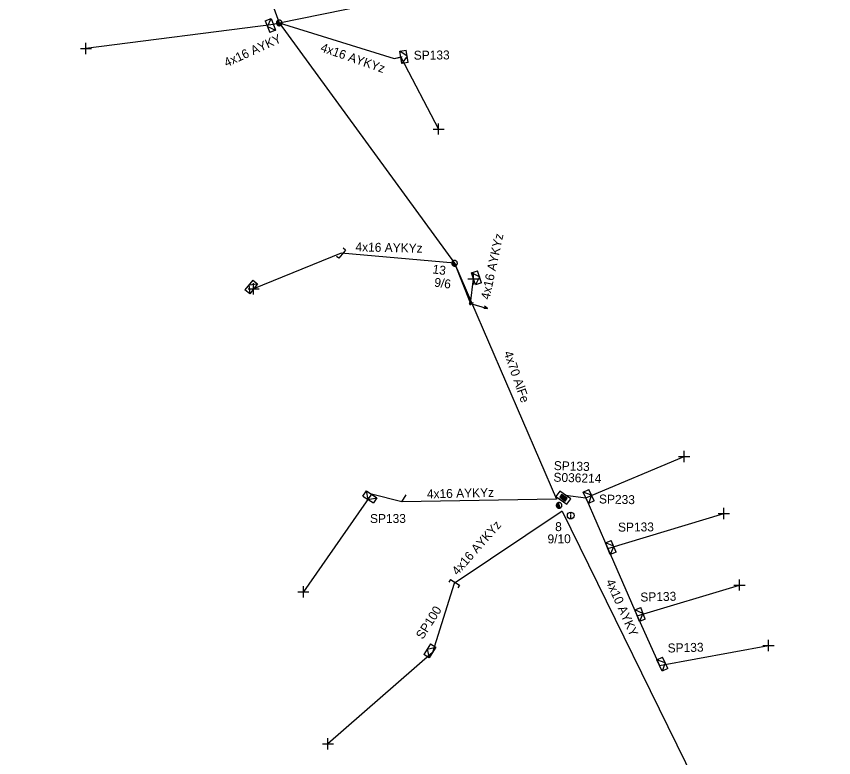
# Model space of a CAD drawing. Extents: x -748492 to -735633, y -1146251 to -1139940.
# Drawn here: x -740178.8 to -740087.5, y -1142286.1 to -1142203.1 of the extents above; entities that cross this region are included whole.
import ezdxf

# ---------------------------------------------------------------- set-up
doc = ezdxf.new("R2010")
doc.units = 0
for name, color, linetype in [('Vrstva 1', 7, 'Continuous'), ('Vrstva 10', 7, 'Continuous'), ('Vrstva 12', 7, 'Continuous'), ('Vrstva 13', 7, 'Continuous'), ('Vrstva 14', 7, 'Continuous'), ('Vrstva 2', 7, 'Continuous'), ('Vrstva 28', 7, 'Continuous'), ('Vrstva 29', 7, 'Continuous'), ('Vrstva 30', 7, 'Continuous'), ('Vrstva 31', 7, 'Continuous'), ('Vrstva 33', 7, 'Continuous'), ('Vrstva 34', 7, 'Continuous'), ('Vrstva 36', 7, 'Continuous'), ('Vrstva 5', 7, 'Continuous'), ('Vrstva 52', 7, 'Continuous'), ('Vrstva 54', 7, 'Continuous'), ('Vrstva 55', 7, 'Continuous'), ('Vrstva 59', 7, 'Continuous'), ('Vrstva 6', 7, 'Continuous'), ('Vrstva 8', 7, 'Continuous'), ('Vrstva 9', 7, 'Continuous')]:
    doc.layers.add(name, color=color, linetype=linetype)

# ---------------------------------------------------------------- blocks, each defined once
blk = doc.blocks.new('NN440')
at = {"layer": 'Vrstva 2'}
for points in [[(0.63, 0), (0.63, 0.06), (0.62, 0.13), (0.6, 0.19), (0.58, 0.25), (0.55, 0.31), (0.51, 0.37), (0.47, 0.42), (0.42, 0.46), (0.37, 0.51), (0.32, 0.54), (0.26, 0.57), (0.2, 0.59), (0.13, 0.61), (0.07, 0.62), (0, 0.63), (-0.06, 0.62), (-0.13, 0.61), (-0.19, 0.59), (-0.26, 0.57), (-0.31, 0.54), (-0.37, 0.51), (-0.42, 0.46), (-0.47, 0.42), (-0.51, 0.37), (-0.54, 0.31), (-0.57, 0.25), (-0.6, 0.19), (-0.62, 0.13), (-0.63, 0.06), (-0.63, 0), (-0.63, -0.07), (-0.62, -0.14), (-0.6, -0.2), (-0.57, -0.26), (-0.54, -0.32), (-0.51, -0.37), (-0.47, -0.43), (-0.42, -0.47), (-0.37, -0.51), (-0.31, -0.55), (-0.26, -0.58), (-0.19, -0.6), (-0.13, -0.62), (-0.06, -0.63), (0, -0.63), (0.07, -0.63), (0.13, -0.62), (0.2, -0.6), (0.26, -0.58), (0.32, -0.55), (0.37, -0.51), (0.42, -0.47), (0.47, -0.43), (0.51, -0.37), (0.55, -0.32), (0.58, -0.26), (0.6, -0.2), (0.62, -0.14), (0.63, -0.07), (0.63, 0)], [(-0.63, 0), (0.63, 0)], [(-0.6, -0.18), (0.57, -0.18)], [(-0.51, -0.32), (0.5, -0.32)], [(-0.37, -0.47), (0.35, -0.47)]]:
    blk.add_lwpolyline(points, dxfattribs=at)
blk = doc.blocks.new('NN560')
at = {"layer": 'Vrstva 2'}
for points in [[(1.999, -0.001), (1.59, 0.141)], [(0, -0.001), (1.999, -0.001)], [(1.999, -0.001), (1.59, -0.134)]]:
    blk.add_lwpolyline(points, dxfattribs=at)
blk = doc.blocks.new('NN770')
at = {"layer": 'Vrstva 10'}
for p, q in [((0.002, 0.187), (0.002, 0.263)), ((0.002, -0.276), (0.002, 0.111))]:
    blk.add_line(p, q, dxfattribs=at)
blk.add_circle((0, -0.008), 0.375, dxfattribs=at)
blk = doc.blocks.new('NN800')
at = {"layer": 'Vrstva 1'}
for points in [[(-0.442, 0.442), (0.442, -0.442)], [(-0.442, -0.442), (0.442, 0.442)]]:
    blk.add_lwpolyline(points, dxfattribs=at)
blk = doc.blocks.new('NN620')
at = {"layer": 'Vrstva 8'}
for points in [[(0.752, 0.004), (-0.748, 0.004)], [(-0.748, 0.004), (-0.748, -0.746)], [(0.752, -0.746), (0.752, 0.004)], [(-0.748, -0.746), (0.752, -0.746)], [(0.368, -0.18), (-0.376, -0.18)], [(-0.376, -0.18), (-0.376, -0.558)], [(-0.376, -0.558), (0.368, -0.558)], [(0.321, -0.227), (-0.329, -0.227)], [(-0.329, -0.227), (-0.329, -0.51)], [(-0.329, -0.51), (0.321, -0.51)], [(0.274, -0.274), (-0.281, -0.274)], [(-0.281, -0.274), (-0.281, -0.463)], [(-0.281, -0.463), (0.274, -0.463)], [(0.227, -0.321), (-0.234, -0.321)], [(-0.234, -0.321), (-0.234, -0.416)], [(-0.234, -0.416), (0.227, -0.416)], [(-0.193, -0.369), (0.185, -0.369)], [(0.227, -0.416), (0.227, -0.321)], [(0.274, -0.463), (0.274, -0.274)], [(0.321, -0.51), (0.321, -0.227)], [(0.368, -0.558), (0.368, -0.18)]]:
    blk.add_lwpolyline(points, dxfattribs=at)
blk = doc.blocks.new('NN630')
at = {"layer": 'Vrstva 9'}
for points in [[(-0.003, -0.7), (-0.703, 0)], [(-0.703, -0.7), (-0.703, 0), (0.697, 0), (0.697, -0.7)], [(-0.703, -0.7), (0.697, -0.7)], [(-0.003, -0.7), (0.697, 0)]]:
    blk.add_lwpolyline(points, dxfattribs=at)
blk = doc.blocks.new('NN500')
at = {"layer": 'Vrstva 2'}
for points in [[(0, -0.24), (0.02, -0.23), (0.05, -0.23), (0.07, -0.22), (0.09, -0.22), (0.12, -0.2), (0.14, -0.19), (0.16, -0.18), (0.17, -0.16), (0.19, -0.14), (0.2, -0.12), (0.21, -0.1), (0.22, -0.07), (0.23, -0.05), (0.23, -0.02), (0.23, 0), (0.23, 0.02), (0.23, 0.05), (0.22, 0.07), (0.21, 0.1), (0.2, 0.12), (0.19, 0.14), (0.17, 0.16), (0.16, 0.17), (0.14, 0.19), (0.12, 0.2), (0.09, 0.21), (0.07, 0.22), (0.05, 0.23), (0.02, 0.23), (0, 0.23), (-0.03, 0.23), (-0.05, 0.23), (-0.07, 0.22), (-0.1, 0.21), (-0.12, 0.2), (-0.14, 0.19), (-0.16, 0.17), (-0.18, 0.16), (-0.19, 0.14), (-0.2, 0.12), (-0.22, 0.1), (-0.22, 0.07), (-0.23, 0.05), (-0.23, 0.02), (-0.24, 0), (-0.23, -0.02), (-0.23, -0.05), (-0.22, -0.07), (-0.22, -0.1), (-0.2, -0.12), (-0.19, -0.14), (-0.18, -0.16), (-0.16, -0.18), (-0.14, -0.19), (-0.12, -0.2), (-0.1, -0.22), (-0.07, -0.22), (-0.05, -0.23), (-0.03, -0.23), (0, -0.24)], [(0, -0.24), (0.02, -0.23), (0.05, -0.23), (0.07, -0.22), (0.09, -0.22), (0.12, -0.2), (0.14, -0.19), (0.16, -0.18), (0.17, -0.16), (0.19, -0.14), (0.2, -0.12), (0.21, -0.1), (0.22, -0.07), (0.23, -0.05), (0.23, -0.02), (0.23, 0), (0.23, 0.02), (0.23, 0.05), (0.22, 0.07), (0.21, 0.1), (0.2, 0.12), (0.19, 0.14), (0.17, 0.16), (0.16, 0.17), (0.14, 0.19), (0.12, 0.2), (0.09, 0.21), (0.07, 0.22), (0.05, 0.23), (0.02, 0.23), (0, 0.23), (-0.03, 0.23), (-0.05, 0.23), (-0.07, 0.22), (-0.1, 0.21), (-0.12, 0.2), (-0.14, 0.19), (-0.16, 0.17), (-0.18, 0.16), (-0.19, 0.14), (-0.2, 0.12), (-0.22, 0.1), (-0.22, 0.07), (-0.23, 0.05), (-0.23, 0.02), (-0.24, 0), (-0.23, -0.02), (-0.23, -0.05), (-0.22, -0.07), (-0.22, -0.1), (-0.2, -0.12), (-0.19, -0.14), (-0.18, -0.16), (-0.16, -0.18), (-0.14, -0.19), (-0.12, -0.2), (-0.1, -0.22), (-0.07, -0.22), (-0.05, -0.23), (-0.03, -0.23), (0, -0.24)], [(0, -0.21), (0.02, -0.2), (0.04, -0.2), (0.06, -0.2), (0.08, -0.19), (0.1, -0.18), (0.12, -0.17), (0.14, -0.15), (0.15, -0.14), (0.16, -0.12), (0.18, -0.1), (0.19, -0.08), (0.19, -0.06), (0.2, -0.04), (0.2, -0.02), (0.2, 0), (0.2, 0.02), (0.2, 0.04), (0.19, 0.06), (0.19, 0.08), (0.18, 0.1), (0.16, 0.12), (0.15, 0.14), (0.14, 0.15), (0.12, 0.17), (0.1, 0.18), (0.08, 0.19), (0.06, 0.19), (0.04, 0.2), (0.02, 0.2), (0, 0.2), (-0.02, 0.2), (-0.04, 0.2), (-0.06, 0.19), (-0.08, 0.19), (-0.1, 0.18), (-0.12, 0.17), (-0.14, 0.15), (-0.15, 0.14), (-0.17, 0.12), (-0.18, 0.1), (-0.19, 0.08), (-0.2, 0.06), (-0.2, 0.04), (-0.21, 0.02), (-0.21, 0), (-0.21, -0.02), (-0.2, -0.04), (-0.2, -0.06), (-0.19, -0.08), (-0.18, -0.1), (-0.17, -0.12), (-0.15, -0.14), (-0.14, -0.15), (-0.12, -0.17), (-0.1, -0.18), (-0.08, -0.19), (-0.06, -0.2), (-0.04, -0.2), (-0.02, -0.2), (0, -0.21)], [(0, -0.18), (0.02, -0.18), (0.04, -0.17), (0.05, -0.17), (0.07, -0.16), (0.09, -0.15), (0.1, -0.14), (0.12, -0.13), (0.13, -0.12), (0.14, -0.1), (0.15, -0.09), (0.16, -0.07), (0.17, -0.05), (0.17, -0.04), (0.17, -0.02), (0.17, 0), (0.17, 0.02), (0.17, 0.04), (0.17, 0.05), (0.16, 0.07), (0.15, 0.09), (0.14, 0.1), (0.13, 0.12), (0.12, 0.13), (0.1, 0.14), (0.09, 0.15), (0.07, 0.16), (0.05, 0.17), (0.04, 0.17), (0.02, 0.17), (0, 0.18), (-0.02, 0.17), (-0.04, 0.17), (-0.06, 0.17), (-0.07, 0.16), (-0.09, 0.15), (-0.1, 0.14), (-0.12, 0.13), (-0.13, 0.12), (-0.14, 0.1), (-0.15, 0.09), (-0.16, 0.07), (-0.17, 0.05), (-0.17, 0.04), (-0.18, 0.02), (-0.18, 0), (-0.18, -0.02), (-0.17, -0.04), (-0.17, -0.05), (-0.16, -0.07), (-0.15, -0.09), (-0.14, -0.1), (-0.13, -0.12), (-0.12, -0.13), (-0.1, -0.14), (-0.09, -0.15), (-0.07, -0.16), (-0.06, -0.17), (-0.04, -0.17), (-0.02, -0.18), (0, -0.18)], [(0, -0.15), (0.01, -0.15), (0.03, -0.14), (0.04, -0.14), (0.06, -0.13), (0.07, -0.13), (0.08, -0.12), (0.1, -0.11), (0.11, -0.1), (0.12, -0.09), (0.13, -0.07), (0.13, -0.06), (0.14, -0.05), (0.14, -0.03), (0.14, -0.02), (0.14, 0), (0.14, 0.01), (0.14, 0.03), (0.14, 0.04), (0.13, 0.06), (0.13, 0.07), (0.12, 0.09), (0.11, 0.1), (0.1, 0.11), (0.08, 0.12), (0.07, 0.13), (0.06, 0.13), (0.04, 0.14), (0.03, 0.14), (0.01, 0.14), (0, 0.15), (-0.02, 0.14), (-0.03, 0.14), (-0.05, 0.14), (-0.06, 0.13), (-0.07, 0.13), (-0.09, 0.12), (-0.1, 0.11), (-0.11, 0.1), (-0.12, 0.09), (-0.13, 0.07), (-0.13, 0.06), (-0.14, 0.04), (-0.14, 0.03), (-0.15, 0.01), (-0.15, 0), (-0.15, -0.02), (-0.14, -0.03), (-0.14, -0.05), (-0.13, -0.06), (-0.13, -0.07), (-0.12, -0.09), (-0.11, -0.1), (-0.1, -0.11), (-0.09, -0.12), (-0.07, -0.13), (-0.06, -0.13), (-0.05, -0.14), (-0.03, -0.14), (-0.02, -0.15), (0, -0.15)], [(0, -0.12), (0.01, -0.12), (0.02, -0.11), (0.03, -0.11), (0.05, -0.11), (0.06, -0.1), (0.07, -0.09), (0.08, -0.09), (0.09, -0.08), (0.09, -0.07), (0.1, -0.06), (0.11, -0.05), (0.11, -0.04), (0.11, -0.02), (0.11, -0.01), (0.12, 0), (0.11, 0.01), (0.11, 0.02), (0.11, 0.04), (0.11, 0.05), (0.1, 0.06), (0.09, 0.07), (0.09, 0.08), (0.08, 0.09), (0.07, 0.09), (0.06, 0.1), (0.05, 0.11), (0.03, 0.11), (0.02, 0.11), (0.01, 0.12), (0, 0.12), (-0.01, 0.12), (-0.03, 0.11), (-0.04, 0.11), (-0.05, 0.11), (-0.06, 0.1), (-0.07, 0.09), (-0.08, 0.09), (-0.09, 0.08), (-0.1, 0.07), (-0.1, 0.06), (-0.11, 0.05), (-0.11, 0.04), (-0.12, 0.02), (-0.12, 0.01), (-0.12, 0), (-0.12, -0.01), (-0.12, -0.02), (-0.11, -0.04), (-0.11, -0.05), (-0.1, -0.06), (-0.1, -0.07), (-0.09, -0.08), (-0.08, -0.09), (-0.07, -0.09), (-0.06, -0.1), (-0.05, -0.11), (-0.04, -0.11), (-0.03, -0.11), (-0.01, -0.12), (0, -0.12)], [(0, -0.09), (0.01, -0.09), (0.02, -0.09), (0.03, -0.08), (0.03, -0.08), (0.04, -0.08), (0.05, -0.07), (0.06, -0.07), (0.06, -0.06), (0.07, -0.05), (0.07, -0.04), (0.08, -0.04), (0.08, -0.03), (0.08, -0.02), (0.09, -0.01), (0.09, 0), (0.09, 0.01), (0.08, 0.02), (0.08, 0.03), (0.08, 0.03), (0.07, 0.04), (0.07, 0.05), (0.06, 0.06), (0.06, 0.06), (0.05, 0.07), (0.04, 0.07), (0.03, 0.08), (0.03, 0.08), (0.02, 0.08), (0.01, 0.09), (0, 0.09), (-0.01, 0.09), (-0.02, 0.08), (-0.03, 0.08), (-0.04, 0.08), (-0.04, 0.07), (-0.05, 0.07), (-0.06, 0.06), (-0.07, 0.06), (-0.07, 0.05), (-0.08, 0.04), (-0.08, 0.03), (-0.08, 0.03), (-0.09, 0.02), (-0.09, 0.01), (-0.09, 0), (-0.09, -0.01), (-0.09, -0.02), (-0.08, -0.03), (-0.08, -0.04), (-0.08, -0.04), (-0.07, -0.05), (-0.07, -0.06), (-0.06, -0.07), (-0.05, -0.07), (-0.04, -0.08), (-0.04, -0.08), (-0.03, -0.08), (-0.02, -0.09), (-0.01, -0.09), (0, -0.09)], [(0, -0.06), (0, -0.06), (0.01, -0.06), (0.02, -0.05), (0.02, -0.05), (0.03, -0.05), (0.03, -0.05), (0.04, -0.04), (0.04, -0.04), (0.05, -0.03), (0.05, -0.03), (0.05, -0.02), (0.05, -0.02), (0.05, -0.01), (0.06, -0.01), (0.06, 0), (0.06, 0.01), (0.05, 0.01), (0.05, 0.02), (0.05, 0.02), (0.05, 0.03), (0.05, 0.03), (0.04, 0.04), (0.04, 0.04), (0.03, 0.05), (0.03, 0.05), (0.02, 0.05), (0.02, 0.05), (0.01, 0.06), (0, 0.06), (0, 0.06), (-0.01, 0.06), (-0.01, 0.06), (-0.02, 0.05), (-0.02, 0.05), (-0.03, 0.05), (-0.03, 0.05), (-0.04, 0.04), (-0.04, 0.04), (-0.05, 0.03), (-0.05, 0.03), (-0.05, 0.02), (-0.06, 0.02), (-0.06, 0.01), (-0.06, 0.01), (-0.06, 0), (-0.06, -0.01), (-0.06, -0.01), (-0.06, -0.02), (-0.05, -0.02), (-0.05, -0.03), (-0.05, -0.03), (-0.04, -0.04), (-0.04, -0.04), (-0.03, -0.05), (-0.03, -0.05), (-0.02, -0.05), (-0.02, -0.05), (-0.01, -0.06), (-0.01, -0.06), (0, -0.06)], [(0, -0.03), (0, -0.03), (0, -0.03), (0.01, -0.03), (0.01, -0.03), (0.01, -0.02), (0.02, -0.02), (0.02, -0.02), (0.02, -0.02), (0.02, -0.02), (0.02, -0.01), (0.02, -0.01), (0.03, -0.01), (0.03, -0.01), (0.03, 0), (0.03, 0), (0.03, 0), (0.03, 0.01), (0.03, 0.01), (0.02, 0.01), (0.02, 0.01), (0.02, 0.02), (0.02, 0.02), (0.02, 0.02), (0.02, 0.02), (0.01, 0.02), (0.01, 0.02), (0.01, 0.03), (0, 0.03), (0, 0.03), (0, 0.03), (0, 0.03), (-0.01, 0.03), (-0.01, 0.03), (-0.01, 0.02), (-0.02, 0.02), (-0.02, 0.02), (-0.02, 0.02), (-0.02, 0.02), (-0.02, 0.02), (-0.03, 0.01), (-0.03, 0.01), (-0.03, 0.01), (-0.03, 0.01), (-0.03, 0), (-0.03, 0), (-0.03, 0), (-0.03, -0.01), (-0.03, -0.01), (-0.03, -0.01), (-0.03, -0.01), (-0.02, -0.02), (-0.02, -0.02), (-0.02, -0.02), (-0.02, -0.02), (-0.02, -0.02), (-0.01, -0.03), (-0.01, -0.03), (-0.01, -0.03), (0, -0.03), (0, -0.03)], [(0.23, 0), (0.7, 0)]]:
    blk.add_lwpolyline(points, dxfattribs=at)
blk = doc.blocks.new('NN510')
at = {"layer": 'Vrstva 2'}
blk.add_lwpolyline([(0.001, 0.002), (0.001, 0.939)], dxfattribs=at)
blk = doc.blocks.new('NN515')
at = {"layer": 'Vrstva 2'}
for points in [[(-0.59, 0.176), (0.591, 0.176)], [(-0.59, 0.176), (-0.59, -0.179)], [(0.591, 0.176), (0.591, -0.179)]]:
    blk.add_lwpolyline(points, dxfattribs=at)

msp = doc.modelspace()

# ---------------------------------------------------------------- linework, layer by layer
at = {"layer": 'Vrstva 1'}
for points in [[(-740178.84, -1142134.792), (-740171.26, -1142146.99), (-740161.01, -1142172.13), (-740149.45, -1142203.88)], [(-740149.45, -1142203.88), (-740129.85, -1142230.76), (-740118.452, -1142257.163)], [(-740117.838, -1142258.494), (-740102.05, -1142290.61), (-740088.573, -1142318.017), (-740087.471, -1142320.254)]]:
    msp.add_lwpolyline(points, dxfattribs=at)
at = {"layer": 'Vrstva 5'}
msp.add_lwpolyline([(-740117.467, -1142256.702), (-740115.18, -1142257.01), (-740112.71, -1142262.67), (-740109.44, -1142270.18), (-740106.95, -1142275.731)], dxfattribs=at)
at = {"layer": 'Vrstva 52'}
for points in [[(-740149.45, -1142203.88), (-740125.06, -1142198.87)], [(-740149.45, -1142203.88), (-740150.103, -1142204.047)]]:
    msp.add_lwpolyline(points, dxfattribs=at)
at = {"layer": 'Vrstva 54'}
for points in [[(-740149.45, -1142203.88), (-740136.61, -1142207.88), (-740135.85, -1142207.718)], [(-740129.85, -1142230.76), (-740142.54, -1142229.64), (-740152.313, -1142233.625)], [(-740129.85, -1142230.76), (-740128.08, -1142235.26), (-740127.726, -1142232.502)], [(-740118.452, -1142257.163), (-740135.76, -1142257.45), (-740139.124, -1142256.603)], [(-740117.838, -1142258.494), (-740129.89, -1142266.579), (-740132.326, -1142274.304)]]:
    msp.add_lwpolyline(points, dxfattribs=at)
at = {"layer": 'Vrstva 59'}
for points in [[(-740150.103, -1142204.047), (-740171.06, -1142206.75)], [(-740135.85, -1142207.718), (-740131.63, -1142215.75)], [(-740115.18, -1142257.01), (-740104.19, -1142252.38)], [(-740139.124, -1142256.603), (-740146.75, -1142267.5)], [(-740112.71, -1142262.669), (-740099.75, -1142258.75)], [(-740109.44, -1142270.18), (-740098, -1142266.75)], [(-740106.95, -1142275.73), (-740094.75, -1142273.5)], [(-740132.326, -1142274.305), (-740144, -1142284.5)]]:
    msp.add_lwpolyline(points, dxfattribs=at)

# ---------------------------------------------------------------- block references
at = {"layer": 'Vrstva 13', "xscale": 0.5}
for name, p, yscale, rotation in [('NN440', (-740149.449, -1142203.88), 0.5000000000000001, -69.17801950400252), ('NN440', (-740129.85, -1142230.759), 0.5, -54.51877778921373), ('NN500', (-740128.081, -1142235.26), 0.5, 19.265999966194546), ('NN440', (-740118.16, -1142257.84), 0.5000000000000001, -70.733616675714)]:
    msp.add_blockref(name, p, dxfattribs=dict(at, yscale=yscale, rotation=rotation))
at = {"layer": 'Vrstva 13'}
for name, p, rotation in [('NN510', (-740136.609, -1142207.88), -75.63800269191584), ('NN515', (-740142.541, -1142229.64), -128.65295838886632), ('NN560', (-740128.08, -1142235.261), -16.193467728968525), ('NN510', (-740135.761, -1142257.45), -33.4145167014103), ('NN515', (-740129.89, -1142266.58), -32.507047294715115)]:
    msp.add_blockref(name, p, dxfattribs=dict(at, rotation=rotation))
at = {"layer": 'Vrstva 28', "rotation": 144.63233618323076}
msp.add_blockref('NN620', (-740117.904, -1142257.28), dxfattribs=at)
at = {"layer": 'Vrstva 31'}
for p, rotation in [((-740150.103, -1142204.046), -69.17801950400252), ((-740135.85, -1142207.718), 98.74530278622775), ((-740127.726, -1142232.502), 109.26638332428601), ((-740152.313, -1142233.626), -128.65295838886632), ((-740139.124, -1142256.603), -33.41451658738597), ((-740115.18, -1142257.01), 115.24270434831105), ((-740112.71, -1142262.669), 112.20231938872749), ((-740109.439, -1142270.18), 111.62898887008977), ((-740132.327, -1142274.305), -122.50704723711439), ((-740106.95, -1142275.731), 114.93516942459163)]:
    msp.add_blockref('NN630', p, dxfattribs=dict(at, rotation=rotation))
at = {"layer": 'Vrstva 34'}
for p, rotation in [((-740171.06, -1142206.75), 45), ((-740131.63, -1142215.75), 45), ((-740127.725, -1142232.502), 45), ((-740152.313, -1142233.626), 45), ((-740104.19, -1142252.38), 44.99999995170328), ((-740099.75, -1142258.75), 45), ((-740098, -1142266.75), 45), ((-740146.75, -1142267.5), 45), ((-740094.75, -1142273.5), 45), ((-740144, -1142284.5), 45)]:
    msp.add_blockref('NN800', p, dxfattribs=dict(at, rotation=rotation))
at = {"layer": 'Vrstva 36'}
msp.add_blockref('NN770', (-740116.868, -1142258.976), dxfattribs=at)

# ---------------------------------------------------------------- texts
at = {"layer": 'Vrstva 12'}
for s, rotation, p in [('9/6', 352.359, (-740132.169, -1142233.362)), ('9/10', 0.538, (-740119.455, -1142262.089))]:
    msp.add_text(s, height=1, rotation=rotation, dxfattribs=at).set_placement(p)
at = {"layer": 'Vrstva 14'}
for s, rotation, p in [('13', 352.359, (-740132.363, -1142231.889)), ('8', 359.739, (-740118.606, -1142260.718))]:
    msp.add_text(s, height=1, rotation=rotation, dxfattribs=at).set_placement(p)
at = {"layer": 'Vrstva 2'}
msp.add_text('4x70 AlFe', height=1, rotation=289.266, dxfattribs=at).set_placement((-740124.366, -1142240.766))
at = {"layer": 'Vrstva 29'}
msp.add_text('S036214', height=1, rotation=358.353, dxfattribs=at).set_placement((-740118.805, -1142255.185))
at = {"layer": 'Vrstva 30'}
msp.add_text('SP133', height=1, rotation=358.354, dxfattribs=at).set_placement((-740118.768, -1142253.885))
at = {"layer": 'Vrstva 33'}
for s, rotation, p in [('SP133', 0.44, (-740134.407, -1142207.996)), ('SP233', 358.689, (-740113.715, -1142257.618)), ('SP133', 0.159, (-740139.302, -1142259.814)), ('SP133', 0.372, (-740111.579, -1142260.772)), ('SP133', 1.446, (-740109.07, -1142268.6)), ('SP100', 57.493, (-740133.401, -1142272.896)), ('SP133', 1.474, (-740106.017, -1142274.298))]:
    msp.add_text(s, height=1, rotation=rotation, dxfattribs=at).set_placement(p)
at = {"layer": 'Vrstva 54'}
msp.add_text('4x16 AYKY', height=1, rotation=24.633, dxfattribs=at).set_placement((-740155.342, -1142208.85))
at = {"layer": 'Vrstva 55'}
for rotation, p in [(340.829, (-740144.92, -1142207.036)), (77.905, (-740125.948, -1142234.888)), (358.776, (-740140.938, -1142229.425)), (1.389, (-740132.936, -1142257.066)), (48.625, (-740129.515, -1142265.723))]:
    msp.add_text('4x16 AYKYz', height=1, rotation=rotation, dxfattribs=at).set_placement(p)
at = {"layer": 'Vrstva 6'}
msp.add_text('4x10 AYKY', height=1, rotation=294.001, dxfattribs=at).set_placement((-740112.97, -1142266.351))

doc.saveas('drawing.dxf')
